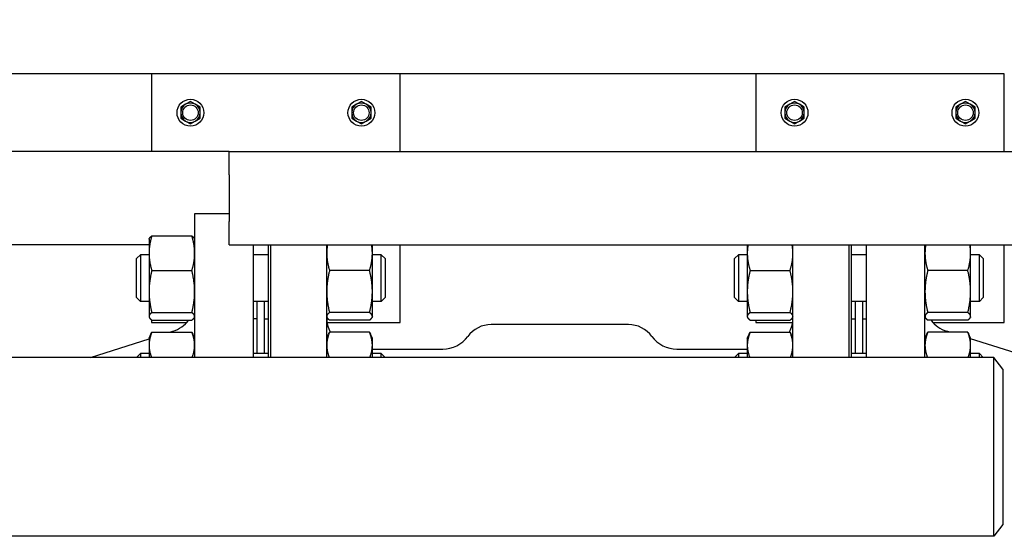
# Model space of a CAD drawing. Header units: inches. Extents: x 18 to 846, y -44 to 561.
# Tile 620 of 637: x 495 to 511, y 515 to 523. Entities that reach past the tile are written whole.
import ezdxf

# ---------------------------------------------------------------- set-up
doc = ezdxf.new("R2010")
doc.units = ezdxf.units.IN
doc.header["$LTSCALE"] = 24
doc.header["$MEASUREMENT"] = 0
doc.layers.add('Dimension (ANSI)', color=7, linetype='Continuous', lineweight=25)
doc.layers.add('Visible (ANSI)', color=7, linetype='Continuous', lineweight=30)
doc.styles.add('Note Text (ANSI)', font='tahoma.ttf')
doc.dimstyles.new('SB Fraction-16 (ANSI)', dxfattribs={"dimscale": 24, "dimtxt": 0.125, "dimasz": 0.098425, "dimexe": 0.125, "dimexo": 0.0625, "dimgap": 0.031496, "dimtad": 0, "dimtih": 1, "dimtoh": 1, "dimdec": 4, "dimrnd": 1e-08, "dimzin": 0, "dimdsep": 46, "dimlunit": 5, "dimtxsty": 'Note Text (ANSI)', "dimcen": 0.09, "dimdle": 0.393701, "dimclrd": 256, "dimclre": 256, "dimclrt": 256, "dimadec": 0, "dimazin": 3, "dimtfac": 0.96, "dimtofl": 0, "dimtmove": 0, "dimatfit": 3, "dimfxl": 1, "dimfrac": 2, "dimtolj": 1, "dimtzin": 12, "dimlwd": -1, "dimlwe": -1, "dimarcsym": 0})

# ---------------------------------------------------------------- blocks, each defined once
blk = doc.blocks.new('*D17')
at = {"layer": 'Defpoints', "color": 0, "transparency": 16777216}
for p in [(520.678, 540.275), (349.678, 522.087), (520.678, 522.087)]:
    blk.add_point(p, dxfattribs=at)
at = {"layer": 'Dimension (ANSI)', "transparency": 16777216}
for p, q in [((349.678, 523.587), (349.678, 543.275)), ((520.678, 523.587), (520.678, 543.275)), ((352.041, 540.275), (437.439, 540.275)), ((518.316, 540.275), (444.918, 540.275))]:
    blk.add_line(p, q, dxfattribs=at)
for points in [[(352.041, 540.668), (352.041, 539.881), (349.678, 540.275)], [(518.316, 540.668), (518.316, 539.881), (520.678, 540.275)]]:
    blk.add_solid(points, dxfattribs=at)
at = {"layer": 'Dimension (ANSI)', "transparency": 16777216, "insert": (438.195, 541.78), "char_height": 3, "attachment_point": 1, "style": 'Note Text (ANSI)'}
blk.add_mtext('\\A1;171', dxfattribs=at)

msp = doc.modelspace()

# ---------------------------------------------------------------- linework, layer by layer
at = {"layer": 'Visible (ANSI)'}
for p, q in [((496.86593, 522.08668), (482.86593, 522.08668)), ((496.86593, 522.08668), (496.86593, 520.83668)), ((500.86593, 522.08668), (496.86593, 522.08668)), ((506.58468, 522.08668), (500.86593, 522.08668)), ((500.86593, 520.83668), (500.86593, 522.08668)), ((510.58468, 522.08668), (506.58468, 522.08668)), ((506.58468, 522.08668), (506.58468, 520.83668)), ((510.58468, 520.83668), (510.58468, 522.08668)), ((497.41293, 521.59678), (497.33493, 521.55175)), ((497.33493, 521.55175), (497.33493, 521.46168)), ((497.49093, 521.64182), (497.41293, 521.59678)), ((497.56893, 521.59678), (497.49093, 521.64182)), ((497.64693, 521.55175), (497.56893, 521.59678)), ((497.64693, 521.46168), (497.64693, 521.55175)), ((500.16293, 521.59678), (500.08493, 521.55175)), ((500.08493, 521.55175), (500.08493, 521.46168)), ((500.24093, 521.64182), (500.16293, 521.59678)), ((500.31893, 521.59678), (500.24093, 521.64182)), ((500.39693, 521.55175), (500.31893, 521.59678)), ((500.39693, 521.46168), (500.39693, 521.55175)), ((507.13168, 521.59678), (507.05368, 521.55175)), ((507.05368, 521.55175), (507.05368, 521.46168)), ((507.20968, 521.64182), (507.13168, 521.59678)), ((507.28768, 521.59678), (507.20968, 521.64182)), ((507.36568, 521.55175), (507.28768, 521.59678)), ((507.36568, 521.46168), (507.36568, 521.55175)), ((509.88168, 521.59678), (509.80368, 521.55175)), ((509.80368, 521.55175), (509.80368, 521.46168)), ((509.95968, 521.64182), (509.88168, 521.59678)), ((510.03768, 521.59678), (509.95968, 521.64182)), ((510.11568, 521.55175), (510.03768, 521.59678)), ((510.11568, 521.46168), (510.11568, 521.55175)), ((497.33493, 521.46168), (497.33493, 521.37162)), ((497.33493, 521.37162), (497.41293, 521.32658)), ((497.56893, 521.32658), (497.64693, 521.37162)), ((497.64693, 521.37162), (497.64693, 521.46168)), ((500.08493, 521.46168), (500.08493, 521.37162)), ((500.08493, 521.37162), (500.16293, 521.32658)), ((500.31893, 521.32658), (500.39693, 521.37162)), ((500.39693, 521.37162), (500.39693, 521.46168)), ((507.05368, 521.46168), (507.05368, 521.37162)), ((507.05368, 521.37162), (507.13168, 521.32658)), ((507.28768, 521.32658), (507.36568, 521.37162)), ((507.36568, 521.37162), (507.36568, 521.46168)), ((509.80368, 521.46168), (509.80368, 521.37162)), ((509.80368, 521.37162), (509.88168, 521.32658)), ((510.03768, 521.32658), (510.11568, 521.37162)), ((510.11568, 521.37162), (510.11568, 521.46168)), ((497.41293, 521.32658), (497.49093, 521.28155)), ((497.49093, 521.28155), (497.56893, 521.32658)), ((500.16293, 521.32658), (500.24093, 521.28155)), ((500.24093, 521.28155), (500.31893, 521.32658)), ((507.13168, 521.32658), (507.20968, 521.28155)), ((507.20968, 521.28155), (507.28768, 521.32658)), ((509.88168, 521.32658), (509.95968, 521.28155)), ((509.95968, 521.28155), (510.03768, 521.32658)), ((498.11593, 520.83668), (486.06811, 520.83668)), ((498.11593, 520.83668), (519.04636, 520.83668)), ((498.11593, 520.46168), (498.11593, 520.83668)), ((498.11593, 520.46168), (498.11593, 519.71168)), ((497.55843, 519.83668), (497.55843, 517.52418)), ((498.11593, 519.83668), (497.55843, 519.83668)), ((498.11593, 519.33668), (498.11593, 519.71168)), ((496.82443, 519.42789), (496.82858, 519.43679)), ((496.86952, 519.47937), (497.51334, 519.47937)), ((497.55843, 519.42789), (497.55428, 519.43679)), ((496.82443, 519.33668), (489.92843, 519.33668)), ((496.82443, 519.42789), (496.82443, 519.20138)), ((498.11593, 519.33668), (517.54636, 519.33668)), ((498.49843, 519.33668), (498.49843, 517.52418)), ((498.74593, 517.52418), (498.74593, 519.33668)), ((498.77718, 519.33668), (498.77718, 517.52418)), ((499.68343, 517.52418), (499.68343, 519.33668)), ((500.41743, 519.20138), (500.41743, 519.33668)), ((500.86593, 518.08668), (500.86593, 519.33668)), ((506.44943, 519.33668), (506.44943, 519.20138)), ((507.18343, 517.52418), (507.18343, 519.33668)), ((508.08968, 517.52418), (508.08968, 519.33668)), ((508.12093, 519.33668), (508.12093, 517.52418)), ((508.36843, 517.52418), (508.36843, 519.33668)), ((509.30843, 517.52418), (509.30843, 519.33668)), ((510.04243, 519.20138), (510.04243, 519.33668)), ((510.58468, 518.08668), (510.58468, 519.33668)), ((496.62343, 519.11539), (496.68593, 519.17789)), ((496.68593, 519.17789), (496.68593, 518.42789)), ((496.82443, 519.17789), (496.68593, 519.17789)), ((496.82443, 519.20138), (496.82443, 518.58516)), ((498.74593, 519.17789), (498.49843, 519.17789)), ((500.41743, 518.58516), (500.41743, 519.20138)), ((500.56093, 519.17789), (500.41743, 519.17789)), ((500.56093, 518.42789), (500.56093, 519.17789)), ((500.62343, 519.11539), (500.56093, 519.17789)), ((506.24593, 519.11539), (506.30843, 519.17789)), ((506.30843, 519.17789), (506.30843, 518.42789)), ((506.44943, 519.17789), (506.30843, 519.17789)), ((506.44943, 519.20138), (506.44943, 518.58516)), ((508.36843, 519.17789), (508.12093, 519.17789)), ((510.04243, 518.58516), (510.04243, 519.20138)), ((510.18343, 519.17789), (510.04243, 519.17789)), ((510.18343, 518.42789), (510.18343, 519.17789)), ((510.24593, 519.11539), (510.18343, 519.17789)), ((496.62343, 518.49039), (496.62343, 519.11539)), ((500.62343, 519.11539), (500.62343, 518.49039)), ((506.24593, 518.49039), (506.24593, 519.11539)), ((510.24593, 519.11539), (510.24593, 518.49039)), ((496.86952, 518.9234), (497.51334, 518.9234)), ((500.37234, 518.9234), (499.72852, 518.9234)), ((506.49452, 518.9234), (507.13834, 518.9234)), ((509.99734, 518.9234), (509.35352, 518.9234)), ((496.62343, 518.49039), (496.68593, 518.42789)), ((496.82443, 518.58516), (496.82443, 518.18666)), ((500.41743, 518.18666), (500.41743, 518.58516)), ((500.62343, 518.49039), (500.56093, 518.42789)), ((506.24593, 518.49039), (506.30843, 518.42789)), ((506.44943, 518.58516), (506.44943, 518.18666)), ((510.04243, 518.18666), (510.04243, 518.58516)), ((510.24593, 518.49039), (510.18343, 518.42789)), ((496.82443, 518.42789), (496.68593, 518.42789)), ((498.74593, 518.42789), (498.49843, 518.42789)), ((498.55843, 518.42789), (498.55843, 517.58677)), ((498.67843, 518.42789), (498.67843, 517.58677)), ((500.56093, 518.42789), (500.41743, 518.42789)), ((506.44943, 518.42789), (506.30843, 518.42789)), ((508.36843, 518.42789), (508.12093, 518.42789)), ((508.18343, 518.42789), (508.18343, 517.58677)), ((508.30343, 518.42789), (508.30343, 517.58677)), ((510.18343, 518.42789), (510.04243, 518.42789)), ((496.82443, 518.18666), (496.82443, 518.17789)), ((496.82443, 518.17789), (496.82858, 518.16899)), ((496.86952, 518.24692), (497.51334, 518.24692)), ((497.55843, 518.17789), (497.55428, 518.16899)), ((499.68343, 518.17789), (499.68758, 518.16899)), ((500.37234, 518.24692), (499.72852, 518.24692)), ((500.41743, 518.17789), (500.41328, 518.16899)), ((500.41743, 518.17789), (500.41743, 518.18666)), ((506.44943, 518.18666), (506.44943, 518.17789)), ((506.44943, 518.17789), (506.45358, 518.16899)), ((506.49452, 518.24692), (507.13834, 518.24692)), ((507.18343, 518.17789), (507.17928, 518.16899)), ((509.30843, 518.17789), (509.31258, 518.16899)), ((509.99734, 518.24692), (509.35352, 518.24692)), ((510.04243, 518.17789), (510.03828, 518.16899)), ((510.04243, 518.17789), (510.04243, 518.18666)), ((496.86593, 518.12902), (496.86593, 518.08668)), ((496.86593, 518.08668), (497.4286, 518.08668)), ((496.86952, 518.12641), (497.51334, 518.12641)), ((498.55843, 518.14668), (498.49843, 518.14668)), ((498.67843, 518.08668), (498.68343, 518.08668)), ((498.68343, 518.02668), (498.67843, 518.02668)), ((498.68343, 517.58677), (498.68343, 518.14668)), ((498.68343, 518.14668), (498.74593, 518.14668)), ((499.68906, 518.08668), (500.86593, 518.08668)), ((500.37234, 518.12641), (499.72852, 518.12641)), ((504.53579, 518.05519), (502.33107, 518.05519)), ((506.49452, 518.12641), (507.13834, 518.12641)), ((506.58468, 518.12641), (506.58468, 518.08668)), ((506.58468, 518.08668), (507.1778, 518.08668)), ((508.12093, 518.14668), (508.18343, 518.14668)), ((508.30343, 518.08668), (508.30843, 518.08668)), ((508.30843, 518.02668), (508.30343, 518.02668)), ((508.30843, 517.58677), (508.30843, 518.14668)), ((508.30843, 518.14668), (508.36843, 518.14668)), ((509.99734, 518.12641), (509.35352, 518.12641)), ((509.43826, 518.08668), (510.58468, 518.08668)), ((496.82443, 517.83677), (496.85355, 517.89923)), ((496.86952, 517.93027), (497.51334, 517.93027)), ((497.15932, 517.93027), (497.2094, 517.94613)), ((497.55843, 517.83677), (497.5293, 517.89923)), ((499.68343, 517.83677), (499.71255, 517.89923)), ((500.37234, 517.93027), (499.72852, 517.93027)), ((500.41743, 517.83677), (500.3883, 517.89923)), ((506.44943, 517.83677), (506.47855, 517.89923)), ((506.49452, 517.93027), (507.13834, 517.93027)), ((507.18343, 517.83677), (507.1543, 517.89923)), ((509.30843, 517.83677), (509.33755, 517.89923)), ((509.99734, 517.93027), (509.35352, 517.93027)), ((509.70754, 517.93027), (509.65745, 517.94613)), ((510.04243, 517.83677), (510.0133, 517.89923)), ((495.8851, 517.52668), (496.82443, 517.8242)), ((496.82443, 517.83677), (496.82443, 517.72131)), ((496.82443, 517.72131), (496.82443, 517.52418)), ((500.41743, 517.72131), (500.41743, 517.83677)), ((500.41743, 517.52418), (500.41743, 517.72131)), ((506.44943, 517.83677), (506.44943, 517.72131)), ((506.44943, 517.72131), (506.44943, 517.52418)), ((510.04243, 517.72131), (510.04243, 517.83677)), ((510.98176, 517.52668), (510.04243, 517.8242)), ((510.04243, 517.52418), (510.04243, 517.72131)), ((496.62343, 517.52427), (496.68593, 517.58677)), ((496.68593, 517.58677), (496.68593, 517.52418)), ((496.82443, 517.58677), (496.68593, 517.58677)), ((498.74593, 517.58677), (498.49843, 517.58677)), ((500.41743, 517.66149), (501.54959, 517.66149)), ((500.56093, 517.58677), (500.41743, 517.58677)), ((500.56093, 517.52418), (500.56093, 517.58677)), ((500.62343, 517.52427), (500.56093, 517.58677)), ((505.31726, 517.66149), (506.44943, 517.66149)), ((506.24593, 517.52427), (506.30843, 517.58677)), ((506.30843, 517.58677), (506.30843, 517.52418)), ((506.44943, 517.58677), (506.30843, 517.58677)), ((508.36843, 517.58677), (508.12093, 517.58677)), ((510.18343, 517.58677), (510.04243, 517.58677)), ((510.18343, 517.52418), (510.18343, 517.58677)), ((510.24593, 517.52427), (510.18343, 517.58677)), ((510.41456, 517.52418), (473.5773, 517.52418)), ((495.70038, 517.52418), (495.7023, 517.52668)), ((495.8851, 517.52668), (495.7023, 517.52668)), ((495.7023, 517.52668), (495.7023, 517.52418)), ((495.8851, 517.52668), (495.8851, 517.52418)), ((496.62343, 517.52418), (496.62343, 517.52427)), ((500.62343, 517.52427), (500.62343, 517.52418)), ((506.24593, 517.52418), (506.24593, 517.52427)), ((510.24593, 517.52427), (510.24593, 517.52418)), ((510.41456, 514.64918), (510.41456, 517.52418)), ((510.55843, 517.33668), (510.41456, 517.52418)), ((510.55843, 517.33668), (510.55843, 514.83668)), ((510.55843, 514.83668), (510.41456, 514.64918)), ((510.41456, 514.64918), (473.5773, 514.64918))]:
    msp.add_line(p, q, dxfattribs=at)
for centre, radius in [((497.49093, 521.46168), 0.216), ((500.24093, 521.46168), 0.216), ((507.20968, 521.46168), 0.216), ((509.95968, 521.46168), 0.216), ((497.49093, 521.46168), 0.1248), ((500.24093, 521.46168), 0.1248), ((507.20968, 521.46168), 0.1248), ((509.95968, 521.46168), 0.1248)]:
    msp.add_circle(centre, radius, dxfattribs=at)
for centre, radius, start, end in [((497.49093, 521.46168), 0.156, 120, 180), ((497.49093, 521.46168), 0.156, 60, 120), ((497.49093, 521.46168), 0.156, 0, 60), ((500.24093, 521.46168), 0.156, 120, 180), ((500.24093, 521.46168), 0.156, 60, 120), ((500.24093, 521.46168), 0.156, 0, 60), ((507.20968, 521.46168), 0.156, 120, 180), ((507.20968, 521.46168), 0.156, 60, 120), ((507.20968, 521.46168), 0.156, 0, 60), ((509.95968, 521.46168), 0.156, 120, 180), ((509.95968, 521.46168), 0.156, 60, 120), ((509.95968, 521.46168), 0.156, 0, 60), ((497.49093, 521.46168), 0.156, 180, 240), ((497.49093, 521.46168), 0.156, 300, 0), ((500.24093, 521.46168), 0.156, 180, 240), ((500.24093, 521.46168), 0.156, 300, 0), ((507.20968, 521.46168), 0.156, 180, 240), ((507.20968, 521.46168), 0.156, 300, 0), ((509.95968, 521.46168), 0.156, 180, 240), ((509.95968, 521.46168), 0.156, 300, 0), ((497.49093, 521.46168), 0.156, 240, 300), ((500.24093, 521.46168), 0.156, 240, 300), ((507.20968, 521.46168), 0.156, 240, 300), ((509.95968, 521.46168), 0.156, 240, 300), ((497.05843, 518.4228), 0.5, 287.574716, 323.645749), ((500.18343, 518.16149), 0.5, 180, 207.543912), ((502.33107, 517.58275), 0.47244, 90, 143.477266), ((504.53579, 517.58275), 0.47244, 36.522734, 90), ((506.68343, 518.16149), 0.5, 332.456088, 0), ((509.80843, 518.4228), 0.5, 216.354251, 252.425284), ((501.54959, 518.16149), 0.5, 270, 323.477266), ((505.31726, 518.16149), 0.5, 216.522734, 270)]:
    msp.add_arc(centre, radius, start, end, dxfattribs=at)
for points, weights in [([(496.86952, 519.47937), (496.82443, 519.3304), (496.82443, 519.20138)], [1, 1.0379548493, 1]), ([(496.82858, 519.43679), (496.83786, 519.4567), (496.86952, 519.47937)], [1.01611555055, 1.02634702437, 1]), ([(497.51334, 519.47937), (497.54499, 519.4567), (497.55428, 519.43679)], [1, 1.02634702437, 1.01611555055]), ([(497.55843, 519.20138), (497.55843, 519.3304), (497.51334, 519.47937)], [1, 1.0379548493, 1]), ([(499.69472, 519.33668), (499.68343, 519.26775), (499.68343, 519.20138)], [1.0189754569, 1.01917066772, 1]), ([(500.41743, 519.20138), (500.41743, 519.26775), (500.40614, 519.33668)], [1, 1.01917066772, 1.0189754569]), ([(506.46072, 519.33668), (506.44943, 519.26775), (506.44943, 519.20138)], [1.0189754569, 1.01917066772, 1]), ([(507.18343, 519.20138), (507.18343, 519.26775), (507.17214, 519.33668)], [1, 1.01917066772, 1.0189754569]), ([(509.31972, 519.33668), (509.30843, 519.26775), (509.30843, 519.20138)], [1.0189754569, 1.01917066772, 1]), ([(510.04243, 519.20138), (510.04243, 519.26775), (510.03114, 519.33668)], [1, 1.01917066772, 1.0189754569]), ([(496.82443, 519.20138), (496.82443, 519.07237), (496.86952, 518.9234)], [1, 1.0379548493, 1]), ([(497.51334, 518.9234), (497.55843, 519.07237), (497.55843, 519.20138)], [1, 1.0379548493, 1]), ([(499.68343, 519.20138), (499.68343, 519.07237), (499.72852, 518.9234)], [1, 1.0379548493, 1]), ([(500.37234, 518.9234), (500.41743, 519.07237), (500.41743, 519.20138)], [1, 1.0379548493, 1]), ([(506.44943, 519.20138), (506.44943, 519.07237), (506.49452, 518.9234)], [1, 1.0379548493, 1]), ([(507.13834, 518.9234), (507.18343, 519.07237), (507.18343, 519.20138)], [1, 1.0379548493, 1]), ([(509.30843, 519.20138), (509.30843, 519.07237), (509.35352, 518.9234)], [1, 1.0379548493, 1]), ([(509.99734, 518.9234), (510.04243, 519.07237), (510.04243, 519.20138)], [1, 1.0379548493, 1]), ([(496.86952, 518.9234), (496.82443, 518.74214), (496.82443, 518.58516)], [1, 1.0379548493, 1]), ([(497.55843, 518.58516), (497.55843, 518.74214), (497.51334, 518.9234)], [1, 1.0379548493, 1]), ([(499.72852, 518.9234), (499.68343, 518.74214), (499.68343, 518.58516)], [1, 1.0379548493, 1]), ([(500.41743, 518.58516), (500.41743, 518.74214), (500.37234, 518.9234)], [1, 1.0379548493, 1]), ([(506.49452, 518.9234), (506.44943, 518.74214), (506.44943, 518.58516)], [1, 1.0379548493, 1]), ([(507.18343, 518.58516), (507.18343, 518.74214), (507.13834, 518.9234)], [1, 1.0379548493, 1]), ([(509.35352, 518.9234), (509.30843, 518.74214), (509.30843, 518.58516)], [1, 1.0379548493, 1]), ([(510.04243, 518.58516), (510.04243, 518.74214), (509.99734, 518.9234)], [1, 1.0379548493, 1]), ([(496.82443, 518.58516), (496.82443, 518.42818), (496.86952, 518.24692)], [1, 1.0379548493, 1]), ([(497.51334, 518.24692), (497.55843, 518.42818), (497.55843, 518.58516)], [1, 1.0379548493, 1]), ([(499.68343, 518.58516), (499.68343, 518.42818), (499.72852, 518.24692)], [1, 1.0379548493, 1]), ([(500.37234, 518.24692), (500.41743, 518.42818), (500.41743, 518.58516)], [1, 1.0379548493, 1]), ([(506.44943, 518.58516), (506.44943, 518.42818), (506.49452, 518.24692)], [1, 1.0379548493, 1]), ([(507.13834, 518.24692), (507.18343, 518.42818), (507.18343, 518.58516)], [1, 1.0379548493, 1]), ([(509.30843, 518.58516), (509.30843, 518.42818), (509.35352, 518.24692)], [1, 1.0379548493, 1]), ([(509.99734, 518.24692), (510.04243, 518.42818), (510.04243, 518.58516)], [1, 1.0379548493, 1]), ([(496.86952, 518.24692), (496.82443, 518.21463), (496.82443, 518.18666)], [1, 1.0379548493, 1]), ([(496.82443, 518.18666), (496.82443, 518.1587), (496.86952, 518.12641)], [1, 1.0379548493, 1]), ([(497.55843, 518.18666), (497.55843, 518.21463), (497.51334, 518.24692)], [1, 1.0379548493, 1]), ([(497.51334, 518.12641), (497.55843, 518.1587), (497.55843, 518.18666)], [1, 1.0379548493, 1]), ([(499.72852, 518.24692), (499.68343, 518.21463), (499.68343, 518.18666)], [1, 1.0379548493, 1]), ([(499.68343, 518.18666), (499.68343, 518.1587), (499.72852, 518.12641)], [1, 1.0379548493, 1]), ([(500.41743, 518.18666), (500.41743, 518.21463), (500.37234, 518.24692)], [1, 1.0379548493, 1]), ([(500.37234, 518.12641), (500.41743, 518.1587), (500.41743, 518.18666)], [1, 1.0379548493, 1]), ([(506.49452, 518.24692), (506.44943, 518.21463), (506.44943, 518.18666)], [1, 1.0379548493, 1]), ([(506.44943, 518.18666), (506.44943, 518.1587), (506.49452, 518.12641)], [1, 1.0379548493, 1]), ([(507.18343, 518.18666), (507.18343, 518.21463), (507.13834, 518.24692)], [1, 1.0379548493, 1]), ([(507.13834, 518.12641), (507.18343, 518.1587), (507.18343, 518.18666)], [1, 1.0379548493, 1]), ([(509.35352, 518.24692), (509.30843, 518.21463), (509.30843, 518.18666)], [1, 1.0379548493, 1]), ([(509.30843, 518.18666), (509.30843, 518.1587), (509.35352, 518.12641)], [1, 1.0379548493, 1]), ([(510.04243, 518.18666), (510.04243, 518.21463), (509.99734, 518.24692)], [1, 1.0379548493, 1]), ([(509.99734, 518.12641), (510.04243, 518.1587), (510.04243, 518.18666)], [1, 1.0379548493, 1]), ([(496.86952, 517.93027), (496.82443, 517.81829), (496.82443, 517.72131)], [1, 1.0379548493, 1]), ([(496.85355, 517.89923), (496.86062, 517.91437), (496.86952, 517.93027)], [1.01175569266, 1.00727059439, 1]), ([(497.55843, 517.72131), (497.55843, 517.81829), (497.51334, 517.93027)], [1, 1.0379548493, 1]), ([(497.51334, 517.93027), (497.52224, 517.91437), (497.5293, 517.89923)], [1, 1.00727059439, 1.01175569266]), ([(499.72852, 517.93027), (499.68343, 517.81829), (499.68343, 517.72131)], [1, 1.0379548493, 1]), ([(499.71255, 517.89923), (499.71962, 517.91437), (499.72852, 517.93027)], [1.01175569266, 1.00727059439, 1]), ([(500.41743, 517.72131), (500.41743, 517.81829), (500.37234, 517.93027)], [1, 1.0379548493, 1]), ([(500.37234, 517.93027), (500.38124, 517.91437), (500.3883, 517.89923)], [1, 1.00727059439, 1.01175569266]), ([(506.49452, 517.93027), (506.44943, 517.81829), (506.44943, 517.72131)], [1, 1.0379548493, 1]), ([(506.47855, 517.89923), (506.48562, 517.91437), (506.49452, 517.93027)], [1.01175569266, 1.00727059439, 1]), ([(507.13834, 517.93027), (507.14724, 517.91437), (507.1543, 517.89923)], [1, 1.00727059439, 1.01175569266]), ([(507.18343, 517.72131), (507.18343, 517.81829), (507.13834, 517.93027)], [1, 1.0379548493, 1]), ([(509.35352, 517.93027), (509.30843, 517.81829), (509.30843, 517.72131)], [1, 1.0379548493, 1]), ([(509.33755, 517.89923), (509.34462, 517.91437), (509.35352, 517.93027)], [1.01175569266, 1.00727059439, 1]), ([(510.04243, 517.72131), (510.04243, 517.81829), (509.99734, 517.93027)], [1, 1.0379548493, 1]), ([(509.99734, 517.93027), (510.00624, 517.91437), (510.0133, 517.89923)], [1, 1.00727059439, 1.01175569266]), ([(496.82443, 517.72131), (496.82443, 517.62914), (496.86485, 517.52418)], [1, 1.03600393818, 1.00370126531]), ([(497.51801, 517.52418), (497.55843, 517.62914), (497.55843, 517.72131)], [1.00370126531, 1.03600393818, 1]), ([(499.68343, 517.72131), (499.68343, 517.62914), (499.72385, 517.52418)], [1, 1.03600393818, 1.00370126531]), ([(500.37701, 517.52418), (500.41743, 517.62914), (500.41743, 517.72131)], [1.00370126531, 1.03600393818, 1]), ([(506.44943, 517.72131), (506.44943, 517.62914), (506.48985, 517.52418)], [1, 1.03600393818, 1.00370126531]), ([(507.14301, 517.52418), (507.18343, 517.62914), (507.18343, 517.72131)], [1.00370126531, 1.03600393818, 1]), ([(509.30843, 517.72131), (509.30843, 517.62914), (509.34885, 517.52418)], [1, 1.03600393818, 1.00370126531]), ([(510.00201, 517.52418), (510.04243, 517.62914), (510.04243, 517.72131)], [1.00370126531, 1.03600393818, 1])]:
    msp.add_rational_spline(points, weights, degree=2, dxfattribs=at)

# ---------------------------------------------------------------- dimensions: what is measured, and where the dimension line sits
at = {"layer": 'Dimension (ANSI)'}
dim = msp.add_linear_dim(base=(520.67843, 540.27464), p1=(349.67843, 522.08668), p2=(520.67843, 522.08668), dimstyle='SB Fraction-16 (ANSI)', override={"dimgap": 0.031496, "dimtih": 0, "dimtoh": 0, "dimdec": 4, "dimtol": 0, "dimlim": 0, "dimtp": 0, "dimtm": 0, "dimtdec": 2, "dimatfit": 1}, dxfattribs=at)
dim.commit()
dim.dimension.update_dxf_attribs({"geometry": '*D17', "text_midpoint": (441.17843, 540.27464), "dimtype": 160})

doc.saveas('drawing.dxf')
